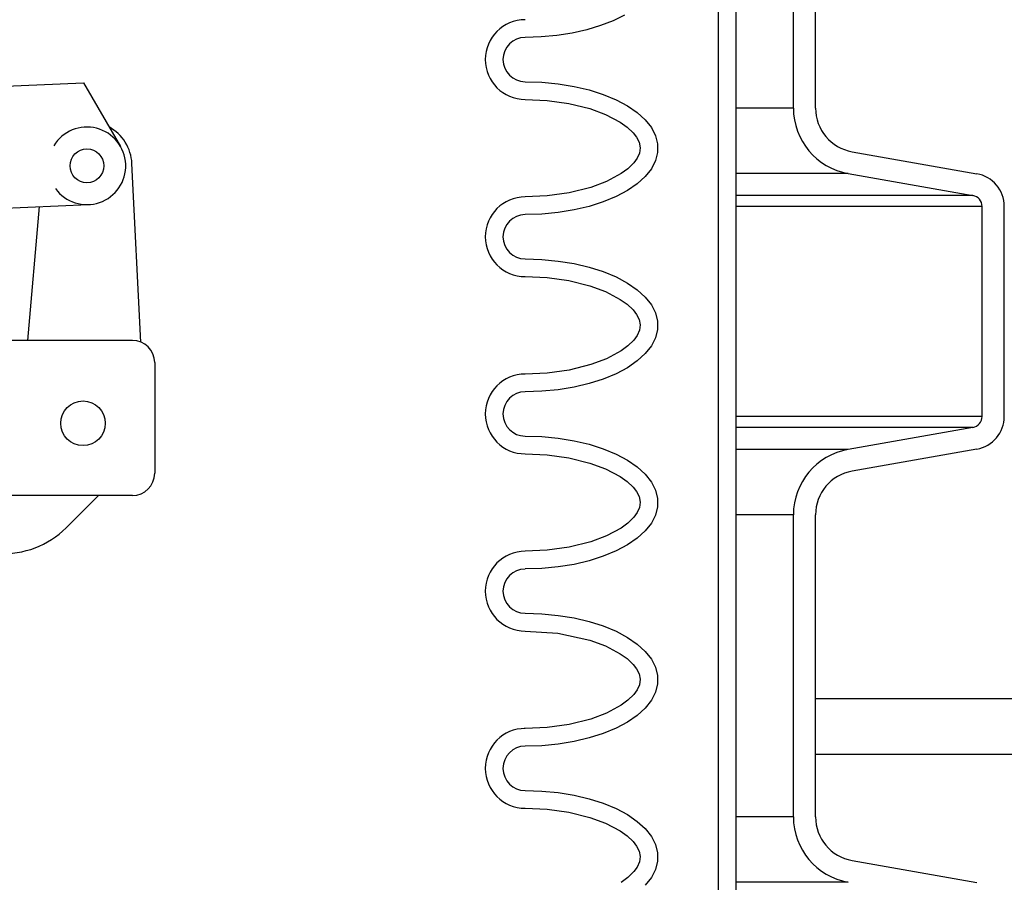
# Model space of a CAD drawing. Extents: x 1529 to 4201, y -422 to 622.
# Tile 327 of 460: x 2232.59 to 2238.15, y 494.76 to 499.62. Entities that reach past the tile are written whole.
import ezdxf

# ---------------------------------------------------------------- set-up
doc = ezdxf.new("R2010")
doc.units = 0
doc.header["$MEASUREMENT"] = 0
for name, color, linetype in [('FILL-CAP', 1, 'CONTINUOUS'), ('SPILL-BUCKET', 1, 'CONTINUOUS'), ('TANK-SLAB', 6, 'CONTINUOUS')]:
    doc.layers.add(name, color=color, linetype=linetype)

msp = doc.modelspace()

# ---------------------------------------------------------------- linework, layer by layer
at = {"layer": 'FILL-CAP', "linetype": 'Continuous'}
for p, q in [((2230.55346, 499.16595), (2232.95269, 499.26443)), ((2232.95269, 499.26443), (2233.16103, 498.90601)), ((2233.27683, 497.80259), (2233.22583, 498.80947)), ((2231.96827, 498.53594), (2232.98088, 498.57751)), ((2232.63916, 497.81206), (2232.70505, 498.56619)), ((2233.22911, 497.81206), (2232.0477, 497.81206)), ((2233.35411, 497.68706), (2233.35411, 497.06206)), ((2233.22911, 496.93706), (2229.85411, 496.93706)), ((2233.03694, 496.93706), (2232.85408, 496.75494))]:
    msp.add_line(p, q, dxfattribs=at)
at = {"layer": 'FILL-CAP', "color": 7, "linetype": 'Continuous'}
for centre, radius in [((2232.97191, 498.79607), 0.0955), ((2232.94961, 497.34406), 0.126)]:
    msp.add_circle(centre, radius, dxfattribs=at)
at = {"layer": 'FILL-CAP', "linetype": 'Continuous'}
for centre, radius, start, end in [((2232.97184, 498.79607), 0.2188, 215.90987, 148.79252), ((2232.97615, 498.79682), 0.25, 2.89989, 60.98025), ((2233.22911, 497.68706), 0.125, 0, 90), ((2233.22911, 497.06206), 0.125, 270, 0), ((2232.50124, 497.10921), 0.5, 218.66015, 314.88416)]:
    msp.add_arc(centre, radius, start, end, dxfattribs=at)
at = {"layer": 'SPILL-BUCKET', "color": 1, "linetype": 'Continuous'}
for p, q in [((2236.53454, 502.4563), (2236.53454, 488.25874)), ((2236.63447, 502.4563), (2236.63447, 488.25874)), ((2236.95863, 499.12188), (2236.95863, 499.97457)), ((2237.08354, 499.12188), (2237.08354, 499.97457)), ((2236.00564, 499.64666), (2235.94164, 499.61466)), ((2235.94164, 499.61466), (2235.87039, 499.58675)), ((2235.71041, 499.54477), (2235.624, 499.53131)), ((2235.79294, 499.56334), (2235.71041, 499.54477)), ((2235.87039, 499.58675), (2235.79294, 499.56334)), ((2235.53498, 499.52315), (2235.44464, 499.52042)), ((2235.624, 499.53131), (2235.53498, 499.52315)), ((2235.44464, 499.27059), (2235.53857, 499.26763)), ((2235.53857, 499.26763), (2235.63103, 499.25881)), ((2235.63103, 499.25881), (2235.72054, 499.24427)), ((2235.72054, 499.24427), (2235.80571, 499.22423)), ((2235.80571, 499.22423), (2235.88517, 499.19902)), ((2235.88517, 499.19902), (2235.9577, 499.16902)), ((2235.44464, 499.17066), (2235.56876, 499.16537)), ((2235.56876, 499.16537), (2235.69085, 499.14854)), ((2235.69085, 499.14854), (2235.81064, 499.11869)), ((2235.9577, 499.16902), (2236.02213, 499.13471)), ((2235.81064, 499.11869), (2235.89853, 499.08624)), ((2236.02213, 499.13471), (2236.07745, 499.09664)), ((2236.07745, 499.09664), (2236.12279, 499.0554)), ((2235.89853, 499.08624), (2235.98146, 499.04233)), ((2235.98146, 499.04233), (2236.01978, 499.01485)), ((2236.12279, 499.0554), (2236.15744, 499.01165)), ((2236.01978, 499.01485), (2236.05405, 498.98253)), ((2236.05405, 498.98253), (2236.07353, 498.9574)), ((2236.15744, 499.01165), (2236.18085, 498.96606)), ((2236.07353, 498.9574), (2236.08796, 498.92917)), ((2236.08796, 498.92917), (2236.09415, 498.89863)), ((2236.18085, 498.96606), (2236.19265, 498.91937)), ((2236.08971, 498.86787), (2236.07648, 498.83907)), ((2236.09415, 498.89863), (2236.08971, 498.86787)), ((2236.19265, 498.87232), (2236.18085, 498.82562)), ((2236.19265, 498.91937), (2236.19265, 498.87232)), ((2237.28999, 498.87585), (2237.9936, 498.75178)), ((2236.05758, 498.81317), (2236.02382, 498.78011)), ((2236.07648, 498.83907), (2236.05758, 498.81317)), ((2236.18085, 498.82562), (2236.15744, 498.78004)), ((2236.02382, 498.78011), (2235.98577, 498.75214)), ((2236.15744, 498.78004), (2236.12279, 498.73629)), ((2235.90304, 498.70737), (2235.81507, 498.67439)), ((2235.98577, 498.75214), (2235.90304, 498.70737)), ((2236.12279, 498.73629), (2236.07745, 498.69505)), ((2237.2683, 498.75283), (2237.97191, 498.62876)), ((2235.69381, 498.64374), (2235.57, 498.62646)), ((2235.81507, 498.67439), (2235.69381, 498.64374)), ((2236.02213, 498.65697), (2235.9577, 498.62267)), ((2236.07745, 498.69505), (2236.02213, 498.65697)), ((2235.57, 498.62646), (2235.44464, 498.62103)), ((2235.88517, 498.59267), (2235.80571, 498.56745)), ((2235.9577, 498.62267), (2235.88517, 498.59267)), ((2235.63103, 498.53287), (2235.53857, 498.52406)), ((2235.72054, 498.54742), (2235.63103, 498.53287)), ((2235.80571, 498.56745), (2235.72054, 498.54742)), ((2238.02352, 497.38273), (2238.02352, 498.56726)), ((2238.14844, 497.38273), (2238.14844, 498.56726)), ((2235.53857, 498.52406), (2235.44464, 498.5211)), ((2235.44464, 498.27127), (2235.53857, 498.26832)), ((2235.53857, 498.26832), (2235.63103, 498.2595)), ((2235.63103, 498.2595), (2235.72054, 498.24496)), ((2235.72054, 498.24496), (2235.80571, 498.22492)), ((2235.80571, 498.22492), (2235.88517, 498.1997)), ((2235.88517, 498.1997), (2235.9577, 498.1697)), ((2235.44464, 498.17134), (2235.56876, 498.16605)), ((2235.56876, 498.16605), (2235.69085, 498.14922)), ((2235.69085, 498.14922), (2235.81064, 498.11937)), ((2235.9577, 498.1697), (2236.02213, 498.1354)), ((2235.81064, 498.11937), (2235.89853, 498.08693)), ((2236.02213, 498.1354), (2236.07745, 498.09732)), ((2236.07745, 498.09732), (2236.12279, 498.05609)), ((2235.89853, 498.08693), (2235.98146, 498.04301)), ((2235.98146, 498.04301), (2236.01978, 498.01554)), ((2236.12279, 498.05609), (2236.15744, 498.01233)), ((2236.01978, 498.01554), (2236.05405, 497.98321)), ((2236.05405, 497.98321), (2236.07353, 497.95808)), ((2236.15744, 498.01233), (2236.18085, 497.96675)), ((2236.07353, 497.95808), (2236.08796, 497.92986)), ((2236.08796, 497.92986), (2236.09415, 497.89932)), ((2236.18085, 497.96675), (2236.19265, 497.92006)), ((2236.08971, 497.86855), (2236.07648, 497.83975)), ((2236.09415, 497.89932), (2236.08971, 497.86855)), ((2236.19265, 497.873), (2236.18085, 497.82631)), ((2236.19265, 497.92006), (2236.19265, 497.873)), ((2236.05758, 497.81386), (2236.02382, 497.78079)), ((2236.07648, 497.83975), (2236.05758, 497.81386)), ((2236.18085, 497.82631), (2236.15744, 497.78073)), ((2236.02382, 497.78079), (2235.98577, 497.75283)), ((2236.15744, 497.78073), (2236.12279, 497.73697)), ((2235.90304, 497.70806), (2235.81507, 497.67507)), ((2235.98577, 497.75283), (2235.90304, 497.70806)), ((2236.12279, 497.73697), (2236.07745, 497.69573)), ((2235.69381, 497.64443), (2235.57, 497.62714)), ((2235.81507, 497.67507), (2235.69381, 497.64443)), ((2236.02213, 497.65766), (2235.9577, 497.62335)), ((2236.07745, 497.69573), (2236.02213, 497.65766)), ((2235.57, 497.62714), (2235.44464, 497.62172)), ((2235.88517, 497.59335), (2235.80571, 497.56814)), ((2235.9577, 497.62335), (2235.88517, 497.59335)), ((2235.63103, 497.53356), (2235.53857, 497.52474)), ((2235.72054, 497.5481), (2235.63103, 497.53356)), ((2235.80571, 497.56814), (2235.72054, 497.5481)), ((2235.53857, 497.52474), (2235.44464, 497.52178)), ((2237.97191, 497.32122), (2237.2683, 497.19715)), ((2235.44464, 497.27195), (2235.53857, 497.269)), ((2235.53857, 497.269), (2235.63103, 497.26018)), ((2235.63103, 497.26018), (2235.72054, 497.24564)), ((2235.72054, 497.24564), (2235.80571, 497.2256)), ((2235.80571, 497.2256), (2235.88517, 497.20038)), ((2235.88517, 497.20038), (2235.9577, 497.17039)), ((2235.44464, 497.17202), (2235.56876, 497.16674)), ((2235.56876, 497.16674), (2235.69085, 497.1499)), ((2235.69085, 497.1499), (2235.81064, 497.12005)), ((2235.9577, 497.17039), (2236.02213, 497.13608)), ((2237.9936, 497.1982), (2237.28999, 497.07414)), ((2235.81064, 497.12005), (2235.89853, 497.08761)), ((2235.89853, 497.08761), (2235.98146, 497.0437)), ((2236.02213, 497.13608), (2236.07745, 497.09801)), ((2236.07745, 497.09801), (2236.12279, 497.05677)), ((2235.98146, 497.0437), (2236.01978, 497.01622)), ((2236.12279, 497.05677), (2236.15744, 497.01301)), ((2236.01978, 497.01622), (2236.05405, 496.98389)), ((2236.05405, 496.98389), (2236.07353, 496.95876)), ((2236.15744, 497.01301), (2236.18085, 496.96743)), ((2236.07353, 496.95876), (2236.08796, 496.93054)), ((2236.08796, 496.93054), (2236.09415, 496.9)), ((2236.18085, 496.96743), (2236.19265, 496.92074)), ((2236.19265, 496.92074), (2236.19265, 496.87368)), ((2236.08971, 496.86923), (2236.07648, 496.84043)), ((2236.09415, 496.9), (2236.08971, 496.86923)), ((2236.19265, 496.87368), (2236.18085, 496.82699)), ((2236.05758, 496.81454), (2236.02382, 496.78147)), ((2236.07648, 496.84043), (2236.05758, 496.81454)), ((2236.18085, 496.82699), (2236.15744, 496.78141)), ((2236.95863, 495.12461), (2236.95863, 496.8281)), ((2237.08354, 495.12461), (2237.08354, 496.8281)), ((2236.02382, 496.78147), (2235.98577, 496.75351)), ((2236.15744, 496.78141), (2236.12279, 496.73765)), ((2235.90304, 496.70874), (2235.81507, 496.67576)), ((2235.98577, 496.75351), (2235.90304, 496.70874)), ((2236.12279, 496.73765), (2236.07745, 496.69641)), ((2235.69381, 496.64511), (2235.57, 496.62782)), ((2235.81507, 496.67576), (2235.69381, 496.64511)), ((2236.02213, 496.65834), (2235.9577, 496.62404)), ((2236.07745, 496.69641), (2236.02213, 496.65834)), ((2235.57, 496.62782), (2235.44464, 496.6224)), ((2235.88517, 496.59404), (2235.80571, 496.56882)), ((2235.9577, 496.62404), (2235.88517, 496.59404)), ((2235.63103, 496.53424), (2235.53857, 496.52542)), ((2235.72054, 496.54878), (2235.63103, 496.53424)), ((2235.80571, 496.56882), (2235.72054, 496.54878)), ((2235.53857, 496.52542), (2235.44464, 496.52247)), ((2235.44464, 496.27264), (2235.53857, 496.26968)), ((2235.53857, 496.26968), (2235.63103, 496.26086)), ((2235.63103, 496.26086), (2235.72054, 496.24632)), ((2235.72054, 496.24632), (2235.80571, 496.22628)), ((2235.80571, 496.22628), (2235.88517, 496.20107)), ((2235.88517, 496.20107), (2235.9577, 496.17107)), ((2235.44464, 496.17271), (2235.63007, 496.16054)), ((2235.63007, 496.16054), (2235.81064, 496.12074)), ((2235.9577, 496.17107), (2236.02213, 496.13676)), ((2235.81064, 496.12074), (2235.89853, 496.08829)), ((2235.89853, 496.08829), (2235.98146, 496.04438)), ((2236.02213, 496.13676), (2236.07745, 496.09869)), ((2236.07745, 496.09869), (2236.12279, 496.05745)), ((2235.98146, 496.04438), (2236.01978, 496.0169)), ((2236.12279, 496.05745), (2236.15744, 496.0137)), ((2236.01978, 496.0169), (2236.05405, 495.98458)), ((2236.05405, 495.98458), (2236.07353, 495.95944)), ((2236.15744, 496.0137), (2236.18085, 495.96811)), ((2236.07353, 495.95944), (2236.08796, 495.93122)), ((2236.08796, 495.93122), (2236.09415, 495.90068)), ((2236.18085, 495.96811), (2236.19265, 495.92142)), ((2236.19265, 495.92142), (2236.19265, 495.87436)), ((2236.08971, 495.86991), (2236.07648, 495.84111)), ((2236.09415, 495.90068), (2236.08971, 495.86991)), ((2236.19265, 495.87436), (2236.18085, 495.82767)), ((2236.05758, 495.81522), (2236.02382, 495.78216)), ((2236.07648, 495.84111), (2236.05758, 495.81522)), ((2236.18085, 495.82767), (2236.15744, 495.78209)), ((2235.98577, 495.75419), (2235.90304, 495.70942)), ((2236.02382, 495.78216), (2235.98577, 495.75419)), ((2236.15744, 495.78209), (2236.12279, 495.73834)), ((2235.90304, 495.70942), (2235.81507, 495.67644)), ((2236.12279, 495.73834), (2236.07745, 495.6971)), ((2235.69381, 495.64579), (2235.57, 495.62851)), ((2235.81507, 495.67644), (2235.69381, 495.64579)), ((2236.02213, 495.65902), (2235.9577, 495.62472)), ((2236.07745, 495.6971), (2236.02213, 495.65902)), ((2235.44464, 495.62308), (2235.43865, 495.62308)), ((2235.57, 495.62851), (2235.44464, 495.62308)), ((2235.88517, 495.59472), (2235.80571, 495.5695)), ((2235.9577, 495.62472), (2235.88517, 495.59472)), ((2235.63103, 495.53492), (2235.53857, 495.52611)), ((2235.72054, 495.54947), (2235.63103, 495.53492)), ((2235.80571, 495.5695), (2235.72054, 495.54947)), ((2235.53857, 495.52611), (2235.44464, 495.52315)), ((2235.44464, 495.27332), (2235.53857, 495.27037)), ((2235.53857, 495.27037), (2235.63103, 495.26155)), ((2235.63103, 495.26155), (2235.72054, 495.247)), ((2235.72054, 495.247), (2235.80571, 495.22697)), ((2235.80571, 495.22697), (2235.88517, 495.20175)), ((2235.88517, 495.20175), (2235.9577, 495.17175)), ((2235.44464, 495.17339), (2235.56876, 495.1681)), ((2235.56876, 495.1681), (2235.69085, 495.15127)), ((2235.69085, 495.15127), (2235.81064, 495.12142)), ((2235.9577, 495.17175), (2236.02213, 495.13745)), ((2235.81064, 495.12142), (2235.89853, 495.08898)), ((2235.89853, 495.08898), (2235.98146, 495.04506)), ((2236.02213, 495.13745), (2236.07745, 495.09937)), ((2236.07745, 495.09937), (2236.12279, 495.05814)), ((2235.98146, 495.04506), (2236.01978, 495.01759)), ((2236.12279, 495.05814), (2236.15744, 495.01438)), ((2236.01978, 495.01759), (2236.05405, 494.98526)), ((2236.05405, 494.98526), (2236.07353, 494.96013)), ((2236.15744, 495.01438), (2236.18085, 494.9688)), ((2236.07353, 494.96013), (2236.08796, 494.9319)), ((2236.08796, 494.9319), (2236.09415, 494.90137)), ((2236.18085, 494.9688), (2236.19265, 494.92211)), ((2236.19265, 494.92211), (2236.19265, 494.87505)), ((2236.08971, 494.8706), (2236.07648, 494.8418)), ((2236.09415, 494.90137), (2236.08971, 494.8706)), ((2236.19265, 494.87505), (2236.18085, 494.82836)), ((2237.28999, 494.87858), (2237.9936, 494.75451)), ((2236.05758, 494.81591), (2236.02382, 494.78284)), ((2236.07648, 494.8418), (2236.05758, 494.81591)), ((2236.18085, 494.82836), (2236.15744, 494.78278)), ((2236.02382, 494.78284), (2235.98577, 494.75488)), ((2236.15744, 494.78278), (2236.12279, 494.73902))]:
    msp.add_line(p, q, dxfattribs=at)
at = {"layer": 'SPILL-BUCKET', "color": 7}
for p, q in [((2236.95863, 499.12188), (2236.63447, 499.12188)), ((2237.2683, 498.75283), (2236.63447, 498.75283)), ((2237.97191, 498.62876), (2236.63447, 498.62876)), ((2238.02352, 498.56726), (2236.63447, 498.56726)), ((2238.02352, 497.38273), (2236.63447, 497.38273)), ((2237.97191, 497.32122), (2236.63447, 497.32122)), ((2237.2683, 497.19715), (2236.63447, 497.19715)), ((2236.95863, 496.8281), (2236.63447, 496.8281)), ((2236.95863, 495.12461), (2236.63447, 495.12461)), ((2237.2683, 494.75556), (2236.63447, 494.75556))]:
    msp.add_line(p, q, dxfattribs=at)
at = {"layer": 'SPILL-BUCKET', "color": 1, "linetype": 'Continuous'}
for centre, radius, start, end in [((2235.44464, 499.3955), 0.22485, 90, 270), ((2235.44464, 499.3955), 0.12491, 90, 270), ((2237.33337, 499.12188), 0.37474, 180, 260), ((2237.33337, 499.12188), 0.24983, 180, 260), ((2237.96107, 498.56726), 0.18737, 0, 80), ((2235.44464, 498.39619), 0.22485, 90, 270), ((2237.96107, 498.56726), 0.06246, 0, 80), ((2235.44464, 498.39619), 0.12491, 90, 270), ((2235.44464, 497.39687), 0.22485, 90, 270), ((2235.44464, 497.39687), 0.12491, 90, 270), ((2237.96107, 497.38273), 0.06246, 280, 0), ((2237.96107, 497.38273), 0.18737, 280, 0), ((2237.33337, 496.8281), 0.37474, 100, 180), ((2237.33337, 496.8281), 0.24983, 100, 180), ((2235.44464, 496.39755), 0.22485, 90, 270), ((2235.44464, 496.39755), 0.12491, 90, 270), ((2235.44464, 495.39824), 0.22485, 90, 270), ((2235.44464, 495.39824), 0.12491, 90, 270), ((2237.33337, 495.12461), 0.37474, 180, 260), ((2237.33337, 495.12461), 0.24983, 180, 260)]:
    msp.add_arc(centre, radius, start, end, dxfattribs=at)
at = {"layer": 'TANK-SLAB', "color": 2, "linetype": 'Continuous'}
for p, q in [((2237.08354, 495.79125), (2283.65579, 495.79125)), ((2237.08354, 495.47875), (2283.65579, 495.47875))]:
    msp.add_line(p, q, dxfattribs=at)

doc.saveas('drawing.dxf')
